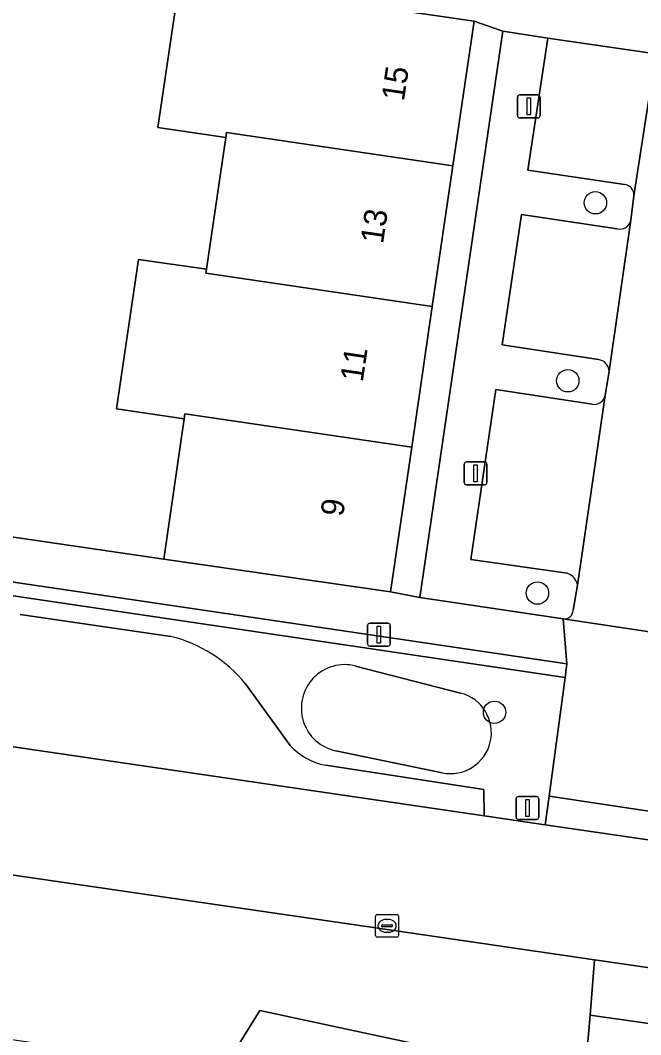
# Model space of a CAD drawing. Extents: x 164148 to 165261, y 382513 to 383432.
# Drawn here: x 164365.49 to 164392.57, y 383201.2 to 383245.45 of the extents above; entities that cross this region are included whole.
import ezdxf

# ---------------------------------------------------------------- set-up
doc = ezdxf.new("R2010")
doc.units = 0
for name, color, linetype in [('IMGEO_Boom', 7, 'Continuous'), ('IMGEO_Erf', 7, 'Continuous'), ('IMGEO_Greppel_droge_sloot', 7, 'Continuous'), ('IMGEO_Groenvoorziening', 7, 'Continuous'), ('IMGEO_Haag', 7, 'Continuous'), ('IMGEO_Kolk', 7, 'Continuous'), ('IMGEO_Lichtmast', 7, 'Continuous'), ('IMGEO_Muur', 7, 'Continuous'), ('IMGEO_Pand', 7, 'Continuous'), ('IMGEO_Pand_nummerreeks', 7, 'Continuous'), ('IMGEO_Parkeervlak_open', 7, 'Continuous'), ('IMGEO_Rijbaan_lokaal_open', 7, 'Continuous'), ('IMGEO_Voetpad_open', 7, 'Continuous')]:
    doc.layers.add(name, color=color, linetype=linetype)

msp = doc.modelspace()

# ---------------------------------------------------------------- linework, layer by layer
at = {"layer": 'IMGEO_Boom'}
for centre in [(164390.587, 383237.491), (164389.382, 383229.728), (164388.058, 383220.466), (164386.188, 383215.262)]:
    msp.add_circle(centre, 0.489, dxfattribs=at)
at = {"layer": 'IMGEO_Erf'}
for points in [[(164371.75, 383221.936), (164372.646, 383228.065), (164369.689, 383228.502), (164370.654, 383235.021), (164373.618, 383234.592), (164374.458, 383240.337), (164371.5, 383240.775), (164372.462, 383247.267), (164362.756, 383248.709), (164362.379, 383246.004), (164365.13, 383245.6), (164364.599, 383241.982), (164364.068, 383238.364), (164361.316, 383238.768), (164360.576, 383233.735), (164363.336, 383233.328), (164362.806, 383229.738), (164362.275, 383226.148), (164359.515, 383226.556), (164359.126, 383223.796)], [(164386.552, 383244.974), (164385.296, 383245.41), (164384.37, 383239.095), (164383.47, 383232.96), (164382.571, 383226.826), (164381.646, 383220.521), (164382.929, 383220.277)]]:
    msp.add_lwpolyline(points, close=True, dxfattribs=at)
at = {"layer": 'IMGEO_Greppel_droge_sloot'}
for points in [[(164384.706, 383216.104), (164380.127, 383217.281)], [(164379.269, 383213.583), (164383.898, 383212.624)]]:
    msp.add_lwpolyline(points, dxfattribs=at)
for centre, radius, start, end in [((164379.655, 383215.442), 1.899, 75.599, 258.2761), ((164384.261, 383214.374), 1.787, 258.2819, 75.575)]:
    msp.add_arc(centre, radius, start, end, dxfattribs=at)
at = {"layer": 'IMGEO_Groenvoorziening'}
for points in [[(164405.939, 383254.161), (164324.331, 383266.264), (164322.679, 383254.458), (164323.883, 383254.268), (164323.914, 383254.465), (164336.737, 383252.56), (164350.45, 383250.529), (164356.447, 383249.643), (164361.299, 383248.926), (164362.756, 383248.709), (164372.462, 383247.267), (164385.296, 383245.41), (164386.552, 383244.974), (164388.515, 383244.677), (164393.228, 383243.992), (164399.376, 383243.084), (164404.121, 383242.364)], [(164352.299, 383222.243), (164389.265, 383216.78), (164389.345, 383217.375), (164352.386, 383222.836)]]:
    msp.add_lwpolyline(points, close=True, dxfattribs=at)
for points in [[(164378.82, 383212.959), (164385.722, 383211.894), (164385.733, 383210.747), (164385.943, 383210.716), (164388.399, 383210.357), (164388.566, 383211.6), (164389.265, 383216.78), (164352.299, 383222.243), (164351.535, 383217.046), (164351.35, 383215.78), (164353.76, 383215.428)], [(164365.489, 383219.525), (164372.061, 383218.573)], [(164380.127, 383217.281), (164384.706, 383216.104)], [(164375.319, 383216.501), (164377.27, 383213.821)], [(164383.898, 383212.624), (164379.269, 383213.583)], [(164384.448, 383163.279), (164387.555, 383199.769), (164379.873, 383201.408), (164375.939, 383202.254), (164374.265, 383199.529), (164365.254, 383138.523), (164365.771, 383138.455), (164370.838, 383134.54), (164381.633, 383154.033)], [(164384.016, 383152.889), (164372.909, 383132.94), (164364.381, 383117.193), (164365.844, 383107.485), (164374.414, 383051.19), (164377.4, 383050.755), (164378.916, 383061.2), (164399.172, 383200.803), (164390.354, 383202.053), (164390.119, 383199.218), (164386.886, 383161.611)]]:
    msp.add_lwpolyline(points, dxfattribs=at)
for centre, radius, start, end in [((164370.597, 383212.673), 6.079, 39.0291, 76.0604), ((164379.655, 383215.442), 1.899, 75.599, 258.2761), ((164384.261, 383214.374), 1.787, 258.2819, 75.575), ((164379.271, 383215.595), 2.675, 221.5585, 260.2821)]:
    msp.add_arc(centre, radius, start, end, dxfattribs=at)
at = {"layer": 'IMGEO_Haag'}
msp.add_lwpolyline([(164352.299, 383222.243), (164389.265, 383216.78), (164389.345, 383217.375), (164352.386, 383222.836)], close=True, dxfattribs=at)
at = {"layer": 'IMGEO_Kolk'}
for p, q in [((164380.999, 383205.522), (164380.999, 383206.374)), ((164381.074, 383206.448), (164381.926, 383206.448)), ((164381.487, 383206.228), (164381.512, 383206.228)), ((164382, 383206.374), (164382, 383205.522)), ((164381.258, 383205.942), (164381.258, 383205.954)), ((164381.696, 383205.905), (164381.298, 383205.905)), ((164381.301, 383205.991), (164381.699, 383205.991)), ((164381.51, 383205.668), (164381.485, 383205.668)), ((164381.742, 383205.954), (164381.742, 383205.942)), ((164381.926, 383205.448), (164381.074, 383205.448))]:
    msp.add_line(p, q, dxfattribs=at)
for points in [[(164380.999, 383205.522), (164380.999, 383206.374)], [(164381.074, 383206.448), (164381.926, 383206.448)], [(164382, 383206.374), (164382, 383205.522)], [(164381.926, 383205.448), (164381.074, 383205.448)]]:
    msp.add_lwpolyline(points, dxfattribs=at)
for centre, radius, start, end in [((164381.076, 383206.372), 0.0765, 91.552, 178.448), ((164381.076, 383206.372), 0.0765, 91.552, 178.448), ((164381.924, 383206.372), 0.0765, 1.552, 88.448), ((164381.924, 383206.372), 0.0765, 1.552, 88.448), ((164381.298, 383205.951), 0.0403, 85.8775, 175.7526), ((164381.295, 383205.941), 0.0366, 178.938, 274.7102), ((164381.699, 383205.948), 0.043, 264.8664, 352.4533), ((164381.703, 383205.953), 0.0386, 1.7309, 96.639), ((164381.076, 383205.524), 0.0765, 181.552, 268.448), ((164381.076, 383205.524), 0.0765, 181.552, 268.448), ((164381.924, 383205.524), 0.0765, 271.552, 358.448), ((164381.924, 383205.524), 0.0765, 271.552, 358.448)]:
    msp.add_arc(centre, radius, start, end, dxfattribs=at)
for centre, major_axis, ratio, start_param, end_param in [((164381.486, 383205.948), (-0.387, 0.002), 0.722429, 4.712389, 7.853982), ((164381.511, 383205.948), (-0.39, 0.002), 0.717154, 1.570796, 4.712389)]:
    msp.add_ellipse(centre, major_axis=major_axis, ratio=ratio, start_param=start_param, end_param=end_param, dxfattribs=at)
at = {"layer": 'IMGEO_Lichtmast'}
for p, q in [((164387.185, 383241.294), (164387.185, 383242.094)), ((164387.185, 383242.094), (164387.185, 383241.294)), ((164387.285, 383242.194), (164388.075, 383242.194)), ((164388.075, 383242.194), (164387.285, 383242.194)), ((164388.175, 383242.094), (164388.175, 383241.294)), ((164388.175, 383241.294), (164388.175, 383242.094)), ((164388.075, 383241.194), (164387.285, 383241.194)), ((164387.285, 383241.194), (164388.075, 383241.194)), ((164384.866, 383225.287), (164384.866, 383226.087)), ((164384.866, 383226.087), (164384.866, 383225.287)), ((164384.966, 383226.187), (164385.756, 383226.187)), ((164385.756, 383226.187), (164384.966, 383226.187)), ((164385.856, 383226.087), (164385.856, 383225.287)), ((164385.856, 383225.287), (164385.856, 383226.087)), ((164385.756, 383225.187), (164384.966, 383225.187)), ((164384.966, 383225.187), (164385.756, 383225.187)), ((164380.646, 383218.249), (164380.646, 383219.049)), ((164380.646, 383219.049), (164380.646, 383218.249)), ((164380.746, 383219.149), (164381.536, 383219.149)), ((164381.536, 383219.149), (164380.746, 383219.149)), ((164381.636, 383219.049), (164381.636, 383218.249)), ((164381.636, 383218.249), (164381.636, 383219.049)), ((164381.536, 383218.149), (164380.746, 383218.149)), ((164380.746, 383218.149), (164381.536, 383218.149)), ((164387.13, 383210.686), (164387.13, 383211.486)), ((164387.13, 383211.486), (164387.13, 383210.686)), ((164387.23, 383211.586), (164388.02, 383211.586)), ((164388.02, 383211.586), (164387.23, 383211.586)), ((164388.12, 383211.486), (164388.12, 383210.686)), ((164388.12, 383210.686), (164388.12, 383211.486)), ((164388.02, 383210.586), (164387.23, 383210.586)), ((164387.23, 383210.586), (164388.02, 383210.586))]:
    msp.add_line(p, q, dxfattribs=at)
for points in [[(164387.605, 383242.069), (164387.755, 383242.069), (164387.755, 383241.319), (164387.605, 383241.319), (164387.605, 383242.069)], [(164385.286, 383226.062), (164385.436, 383226.062), (164385.436, 383225.312), (164385.286, 383225.312), (164385.286, 383226.062)], [(164381.066, 383219.024), (164381.216, 383219.024), (164381.216, 383218.274), (164381.066, 383218.274), (164381.066, 383219.024)], [(164387.55, 383211.461), (164387.7, 383211.461), (164387.7, 383210.711), (164387.55, 383210.711), (164387.55, 383211.461)]]:
    msp.add_lwpolyline(points, dxfattribs=at)
for centre, start, end in [((164387.285, 383242.094), 90, 180), ((164387.285, 383242.094), 90, 180), ((164388.075, 383242.094), 0, 90), ((164388.075, 383242.094), 360, 90), ((164387.285, 383241.294), 180, 270), ((164387.285, 383241.294), 180, 270), ((164388.075, 383241.294), 270, 0), ((164388.075, 383241.294), 270, 0), ((164384.966, 383226.087), 90, 180), ((164384.966, 383226.087), 90, 180), ((164385.756, 383226.087), 0, 90), ((164385.756, 383226.087), 360, 90), ((164384.966, 383225.287), 180, 270), ((164384.966, 383225.287), 180, 270), ((164385.756, 383225.287), 270, 0), ((164385.756, 383225.287), 270, 0), ((164380.746, 383219.049), 90, 180), ((164380.746, 383219.049), 90, 180), ((164381.536, 383219.049), 0, 90), ((164381.536, 383219.049), 360, 90), ((164380.746, 383218.249), 180, 270), ((164380.746, 383218.249), 180, 270), ((164381.536, 383218.249), 270, 0), ((164381.536, 383218.249), 270, 0), ((164387.23, 383211.486), 90, 180), ((164387.23, 383211.486), 90, 180), ((164388.02, 383211.486), 0, 90), ((164388.02, 383211.486), 360, 90), ((164387.23, 383210.686), 180, 270), ((164387.23, 383210.686), 180, 270), ((164388.02, 383210.686), 270, 0), ((164388.02, 383210.686), 270, 0)]:
    msp.add_arc(centre, 0.1, start, end, dxfattribs=at)
at = {"layer": 'IMGEO_Muur'}
msp.add_lwpolyline([(164371.75, 383221.936), (164359.126, 383223.796)], dxfattribs=at)
at = {"layer": 'IMGEO_Pand'}
for points in [[(164374.458, 383240.337), (164374.49, 383240.557), (164384.37, 383239.095), (164385.296, 383245.41), (164372.462, 383247.267), (164371.5, 383240.775)], [(164383.47, 383232.96), (164384.37, 383239.095), (164374.49, 383240.557), (164374.458, 383240.337), (164373.618, 383234.592), (164373.593, 383234.421)], [(164383.47, 383232.96), (164373.593, 383234.421), (164373.618, 383234.592), (164370.654, 383235.021), (164369.689, 383228.502), (164372.646, 383228.065), (164372.679, 383228.289), (164382.571, 383226.826)], [(164382.571, 383226.826), (164372.679, 383228.289), (164372.646, 383228.065), (164371.75, 383221.936), (164381.646, 383220.521)]]:
    msp.add_lwpolyline(points, close=True, dxfattribs=at)
at = {"layer": 'IMGEO_Parkeervlak_open'}
for points in [[(164392.271, 383237.791), (164393.228, 383243.992), (164388.515, 383244.677), (164387.647, 383238.908), (164391.855, 383238.288)], [(164391.542, 383236.357), (164387.361, 383236.973), (164386.526, 383231.287), (164390.717, 383230.65)], [(164391.19, 383230.139), (164392.139, 383236.729)], [(164390.443, 383228.706), (164386.248, 383229.351), (164385.148, 383221.922), (164389.356, 383221.328)], [(164389.805, 383220.809), (164391.019, 383229.086)], [(164372.061, 383218.573), (164365.489, 383219.525)], [(164377.27, 383213.821), (164375.319, 383216.501)], [(164353.76, 383215.428), (164385.733, 383210.747), (164385.722, 383211.894), (164378.82, 383212.959)]]:
    msp.add_lwpolyline(points, dxfattribs=at)
for centre, radius, start, end in [((164391.796, 383237.816), 0.476, 356.9886, 82.8716), ((164391.659, 383236.834), 0.491, 256.1593, 347.6961), ((164390.664, 383230.126), 0.526, 1.3718, 84.2051), ((164390.536, 383229.192), 0.495, 259.2243, 347.6032), ((164389.18, 383220.722), 0.631, 7.9492, 73.7786), ((164370.597, 383212.673), 6.079, 39.0291, 76.0604), ((164379.271, 383215.595), 2.675, 221.5585, 260.2821)]:
    msp.add_arc(centre, radius, start, end, dxfattribs=at)
at = {"layer": 'IMGEO_Rijbaan_lokaal_open'}
for points in [[(164395.801, 383218.79), (164395.956, 383219.917), (164397.159, 383228.04), (164397.323, 383229.166), (164398.328, 383235.725), (164398.451, 383236.816), (164399.376, 383243.084), (164393.228, 383243.992), (164392.271, 383237.791), (164392.139, 383236.729), (164391.19, 383230.139), (164391.019, 383229.086), (164389.805, 383220.809), (164389.616, 383219.719)], [(164389.179, 383219.34), (164396.235, 383218.279)]]:
    msp.add_lwpolyline(points, dxfattribs=at)
msp.add_lwpolyline([(164353.76, 383215.428), (164351.35, 383215.78), (164345.723, 383216.604), (164320.301, 383220.326), (164319.477, 383214.848), (164321.024, 383214.615), (164360.993, 383208.763), (164380.601, 383205.915), (164390.543, 383204.471), (164404.903, 383202.385), (164407.511, 383201.955), (164408.334, 383207.467), (164394.494, 383209.464), (164388.399, 383210.357), (164385.943, 383210.716), (164385.733, 383210.747)], close=True, dxfattribs=at)
msp.add_arc((164389.233, 383219.719), 0.383, 261.9232, 359.9455, dxfattribs=at)
at = {"layer": 'IMGEO_Voetpad_open'}
for points in [[(164391.855, 383238.288), (164387.647, 383238.908), (164388.515, 383244.677), (164386.552, 383244.974), (164382.929, 383220.277), (164389.179, 383219.34)], [(164392.139, 383236.729), (164392.271, 383237.791)], [(164390.717, 383230.65), (164386.526, 383231.287), (164387.361, 383236.973), (164391.542, 383236.357)], [(164391.019, 383229.086), (164391.19, 383230.139)], [(164389.356, 383221.328), (164385.148, 383221.922), (164386.248, 383229.351), (164390.443, 383228.706)], [(164389.616, 383219.719), (164389.805, 383220.809)], [(164301.928, 383218.37), (164304.421, 383208.388), (164318.248, 383207.917), (164367.702, 383200.611), (164372.787, 383199.801), (164363.809, 383138.894), (164365.254, 383138.523), (164374.265, 383199.529), (164375.939, 383202.254), (164379.873, 383201.408), (164387.555, 383199.769), (164390.119, 383199.218), (164390.354, 383202.053), (164390.543, 383204.471), (164380.601, 383205.915), (164360.993, 383208.763)], [(164409.836, 383201.643), (164407.511, 383201.955), (164404.903, 383202.385), (164390.543, 383204.471), (164390.354, 383202.053), (164399.172, 383200.803), (164408.851, 383199.365)]]:
    msp.add_lwpolyline(points, dxfattribs=at)
for points in [[(164371.75, 383221.936), (164359.126, 383223.796), (164352.832, 383224.725), (164352.386, 383222.836), (164389.345, 383217.375), (164389.179, 383219.34), (164382.929, 383220.277), (164381.646, 383220.521)], [(164395.381, 383215.859), (164395.463, 383216.453), (164396.235, 383218.279), (164389.179, 383219.34), (164389.345, 383217.375), (164389.265, 383216.78), (164388.566, 383211.6), (164394.664, 383210.692)], [(164394.494, 383209.464), (164394.664, 383210.692), (164388.566, 383211.6), (164388.399, 383210.357)]]:
    msp.add_lwpolyline(points, close=True, dxfattribs=at)
for centre, radius, start, end in [((164391.796, 383237.816), 0.476, 356.9886, 82.8716), ((164391.659, 383236.834), 0.491, 256.1593, 347.6961), ((164390.664, 383230.126), 0.526, 1.3718, 84.2051), ((164390.536, 383229.192), 0.495, 259.2243, 347.6032), ((164389.18, 383220.722), 0.631, 7.9492, 73.7786), ((164389.233, 383219.719), 0.383, 261.9232, 359.9455)]:
    msp.add_arc(centre, radius, start, end, dxfattribs=at)

# ---------------------------------------------------------------- texts
at = {"layer": 'IMGEO_Pand_nummerreeks'}
for s, p in [('15', (164382.234, 383241.894)), ('13', (164381.321, 383235.669)), ('11', (164380.437, 383229.643)), ('9', (164379.575, 383223.767))]:
    msp.add_text(s, height=1, rotation=81.6566, dxfattribs=at).set_placement(p)

doc.saveas('drawing.dxf')
